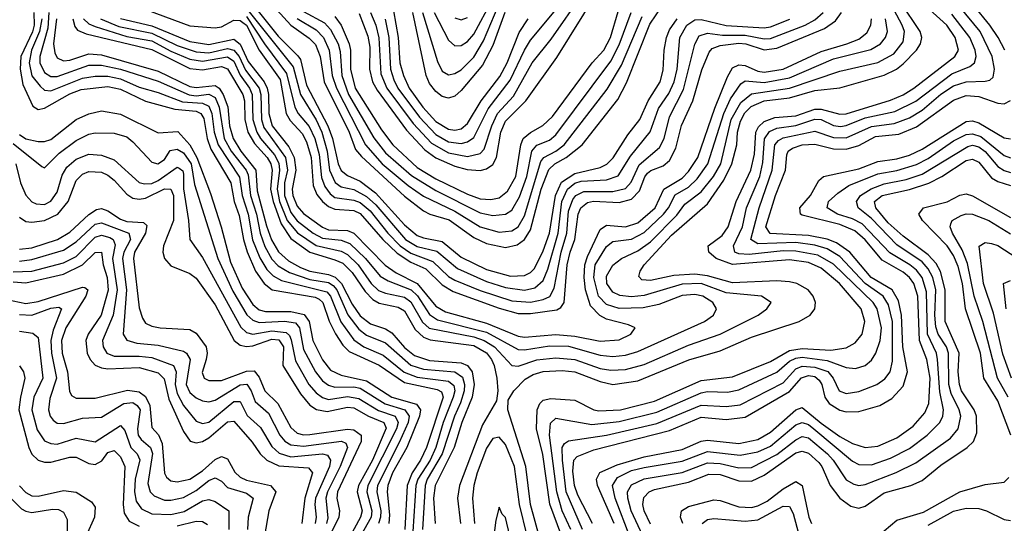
# Model space of a CAD drawing. Header units: inches. Extents: x 501365 to 657855, y 482276 to 547543.
# Tile 284 of 656: x 590651 to 593771, y 502570 to 504167. Entities that reach past the tile are written whole.
import ezdxf

# ---------------------------------------------------------------- set-up
doc = ezdxf.new("R2010")
doc.units = ezdxf.units.IN
doc.header["$MEASUREMENT"] = 0
doc.layers.add('A5590', color=7, linetype='Continuous')

msp = doc.modelspace()

# ---------------------------------------------------------------- linework, layer by layer
at = {"layer": 'A5590', "color": 5}
for points, elevation in [([(591410, 504260.5), (591510, 504149.6), (591568.5, 504108.5), (591588.1, 504088.1), (591602.7, 504050), (591615.5, 503970), (591694.7, 503810), (591715.4, 503755.4), (591733.6, 503733.6), (591870, 503607.1), (591930, 503560.9), (591950.4, 503550.4), (592012, 503532), (592090, 503476.4), (592130, 503457.1), (592190, 503444.2), (592227, 503453), (592250, 503469.8), (592270, 503500.7), (592303.1, 503630), (592327.9, 503692.1), (592347, 503710), (592382.3, 503730), (592433.3, 503770), (592546.4, 503913.6), (592573.3, 503966.7), (592647.1, 504152.9), (592687.6, 504212.4)], 2920), ([(591726.5, 504186.5), (591754.6, 504114.6), (591760, 504080), (591759.6, 504010), (591769.2, 503970), (591783.9, 503943.9), (591876.8, 503816.8), (591934.8, 503754.8), (591970, 503729), (592030, 503702.8), (592068.4, 503691.6), (592110, 503688.9), (592130, 503693.8), (592150, 503707.4), (592162.1, 503730), (592175.6, 503810), (592190, 503845.6), (592254.9, 503910), (592353.4, 504046.6), (592478.8, 504250)], 3020), ([(591762.3, 504190), (591779.7, 504150), (591789.3, 504109.3), (591795.3, 503995.3), (591814.1, 503950), (591897.8, 503837.8), (591955.6, 503775.6), (592010, 503744.6), (592070, 503733.3), (592110, 503742.6), (592123.2, 503756.8), (592146.6, 503830), (592165.3, 503870), (592215.3, 503924.7), (592274.7, 504030), (592335.1, 504104.9), (592435.5, 504250)], 3040), ([(591808.7, 504168.7), (591820.4, 504110), (591826.1, 504010), (591836, 503976), (591849.5, 503950), (591918, 503858), (591970, 503802.6), (592010, 503780), (592050, 503774.8), (592070, 503779.2), (592090, 503793.3), (592135.8, 503884.2), (592204.7, 503975.3), (592250, 504070.5), (592270, 504102.5), (592391.5, 504250)], 3060), ([(590853.3, 504170), (590870, 504154.3), (590890, 504145.1), (590990, 504113.7), (591070, 504099.4), (591130, 504066.7), (591190, 504041.4), (591230, 504034.9), (591310, 504049.3), (591330, 504035), (591350, 503990.7), (591379.6, 503950), (591387.7, 503930), (591390.2, 503850), (591402.6, 503810), (591414.5, 503790), (591458.8, 503738.8), (591472.4, 503712.4), (591474.7, 503690), (591466.7, 503630), (591474, 503590), (591498.8, 503530), (591531.2, 503491.2), (591590, 503451.5), (591670, 503432.5), (591690, 503422), (591723.4, 503390), (591765.1, 503330), (591788.3, 503308.3), (591810, 503299.5), (591870, 503286.8), (591890, 503272.6), (591927.6, 503207.6), (591948.8, 503188.8), (592090, 503161.4), (592123.1, 503150), (592155.8, 503130), (592210, 503070.4), (592230, 503068.6), (592290, 503088), (592350, 503095.2), (592410, 503089.8), (592490, 503061.3), (592524.5, 503055.5), (592570, 503057.8), (592630, 503073.3), (592770, 503135.2), (592870.3, 503169.7), (592990.6, 503230), (593018.2, 503250), (593032, 503270), (593001.6, 503290), (592890, 503300.5), (592810, 503330), (592750, 503327.9), (592630, 503292.7), (592590, 503287.7), (592552.7, 503292.7), (592530, 503302.5), (592511.4, 503330), (592510, 503353.4), (592530, 503389.1), (592557.7, 503410), (592610, 503433.7), (592650, 503462.5), (592733.3, 503546.7), (592758.1, 503581.9), (592810, 503620.8), (592849.8, 503670.2), (592872.2, 503710), (592905.6, 503850), (592936, 503904), (592970, 503931.4), (593090, 503949.9), (593250, 504003.7), (593370, 504031), (593420.8, 504059.2), (593450, 504096.8), (593454, 504130), (593447.2, 504150), (593406.2, 504226.2)], 2740), ([(591027.8, 504207.8), (591190, 504147), (591270, 504141.5), (591290, 504144.4), (591330, 504165.5), (591350, 504164.3), (591358.4, 504158.4), (591370, 504149.1), (591410, 504070.5), (591476.8, 503976.8), (591495.8, 503870), (591507.6, 503847.7), (591545.7, 503805.7), (591559.5, 503779.5), (591574.7, 503730), (591581, 503641), (591592.7, 503612.7), (591610, 503590), (591630, 503574.2), (591650, 503565.7), (591710, 503561.6), (591730, 503552.4), (591801.8, 503470), (591847.1, 503427.1), (591890, 503398.6), (591937.4, 503377.4), (591990, 503325.9), (592024.9, 503304.9), (592170, 503252.4), (592230, 503235.8), (592270, 503234.9), (592352.9, 503247.1), (592366.1, 503253.9), (592376.5, 503270), (592386.2, 503390), (592394.7, 503430), (592409.7, 503470), (592420.3, 503550), (592428.5, 503570), (592450, 503587), (592468.6, 503591.4), (592550, 503587.3), (592590, 503598.2), (592615.3, 503624.7), (592631.5, 503668.5), (592640.2, 503679.8), (592651, 503689), (592690, 503703.4), (592710, 503720.2), (592730, 503759.5), (592748.4, 503831.6), (592783.6, 503910), (592812.4, 504007.6), (592835.9, 504064.1), (592844.6, 504075.4), (592870, 504084.7), (592930, 504092.1), (592951.3, 504090), (593010, 504071.8), (593050, 504076.9), (593200.6, 504139.4), (593236.2, 504163.8), (593255.1, 504190)], 2820), ([(591390, 504215.6), (591470, 504114.6), (591532.8, 504052.8), (591540.3, 504040.3), (591559.5, 503959.5), (591627, 503830), (591642.5, 503790), (591660.2, 503710), (591670, 503688.5), (591690, 503672.4), (591730, 503654.8), (591777.9, 503617.9), (591870, 503516.3), (591910, 503483.2), (591930, 503475.1), (591990, 503463.4), (592050, 503413.7), (592130, 503375), (592205.9, 503354.1), (592250, 503355.6), (592270, 503365.2), (592282, 503378), (592310, 503434.1), (592330.1, 503490), (592348.2, 503610), (592368.1, 503651.9), (592410, 503679.7), (592490, 503697.9), (592511.6, 503708.4), (592531.1, 503728.9), (592577.7, 503802.3), (592616, 503850), (592642.8, 503910), (592680.3, 503970), (592690, 504006.7), (592692.7, 504070), (592700.7, 504110), (592710, 504134.4), (592734, 504170)], 2880), ([(591927.6, 504190), (591974.5, 504034.5), (591990, 504003.6), (592010, 503992.1), (592030, 503996.1), (592050, 504008), (592090, 504048.1), (592120.4, 504099.6), (592167.1, 504210)], 3140), ([(591964.3, 504190), (592010, 504101.5), (592030, 504084.5), (592050, 504085), (592070, 504097.8), (592090, 504121.4), (592147.9, 504230)], 3160), ([(592302.7, 502510), (592269.5, 502630), (592254.3, 502750), (592197.7, 502930), (592199.2, 502960.8), (592216.7, 502990), (592252.6, 503027.4), (592277.6, 503042.4), (592310, 503051.1), (592370, 503054.7), (592410, 503050), (592490, 503019.3), (592530, 503010.3), (592610, 503021.4), (592771.6, 503088.4), (592870, 503116.8), (592970, 503160.3), (593120.3, 503210), (593155.5, 503230), (593170.3, 503249.7), (593173, 503270), (593165.5, 503290), (593149.4, 503310), (593113.2, 503330), (593090, 503335.8), (593050, 503339), (592910, 503332.1), (592830, 503355.1), (592790, 503360.6), (592724.1, 503355.9), (592650, 503339.7), (592622.4, 503342.4), (592612.8, 503352.8), (592616.6, 503370), (592630, 503390), (592716.2, 503483.8), (592830, 503583), (592882.2, 503657.8), (592907.9, 503710), (592923.4, 503770), (592925.3, 503810), (592934.7, 503845.3), (592948.9, 503871.1), (592968.5, 503891.5), (593010, 503909.2), (593090, 503918.9), (593170, 503941.9), (593250, 503951.1), (593390, 503990.7), (593429.1, 504010), (593450, 504026.7), (593492.1, 504070), (593505.2, 504090), (593509.1, 504110), (593504.4, 504130), (593442, 504222)], 2720), ([(592368.7, 502528.7), (592330.7, 502630.7), (592308.3, 502788.3), (592288.5, 502870), (592290.5, 502930), (592299.6, 502950), (592310, 502960.2), (592334, 502966), (592410, 502960.8), (592470, 502930.1), (592486.4, 502926.4), (592554.6, 502930), (592662.1, 502957.9), (592810, 503022.6), (592910, 503034.8), (593030, 503083.7), (593090, 503118.5), (593130, 503124.3), (593220.7, 503119.4), (593270, 503126.5), (593297.7, 503142.3), (593319.9, 503170), (593328.6, 503210), (593316.9, 503250), (593248.6, 503330), (593190, 503379.6), (593150, 503396.6), (593090, 503405.7), (592910, 503391.1), (592857.6, 503410), (592834.2, 503430), (592832.8, 503450), (592877.3, 503482.7), (592895.6, 503510), (592921.4, 503590), (592967.8, 503690), (592979.4, 503740.6), (592983.3, 503810), (592992.4, 503827.6), (593010, 503844.3), (593043.6, 503856.4), (593110, 503862.4), (593170, 503883.4), (593190, 503883.3), (593250, 503867.1), (593270, 503868.9), (593410, 503911.3), (593450, 503928.3), (593483.6, 503950), (593614.2, 504050), (593626.1, 504070), (593614.8, 504110), (593588.6, 504150), (593500.7, 504230)], 2680), ([(592434.3, 502550), (592382.7, 502670), (592370.5, 502770), (592369.8, 502810.2), (592377.1, 502822.9), (592390, 502831.9), (592510, 502849.7), (592670, 502887.1), (592810, 502944.7), (592890, 502941), (592933.9, 502946), (593070, 503015.6), (593110, 503059.5), (593130, 503068.3), (593170, 503065), (593211.7, 503051.7), (593228.3, 503030), (593247, 502990), (593270, 502981.2), (593310, 502988), (593366.8, 503010), (593392.2, 503027.8), (593409.1, 503050), (593416, 503084), (593416.9, 503210), (593403.3, 503263.3), (593386.4, 503290), (593329.4, 503330), (593250, 503416.4), (593210, 503440.8), (593170, 503452.3), (593110, 503460.4), (592990, 503456.1), (592967.8, 503470), (592994.1, 503570), (593035.6, 503690), (593043.6, 503770), (593055.7, 503784.3), (593070, 503792.2), (593170, 503813.7), (593230, 503793.6), (593270, 503792), (593350, 503828.5), (593422.1, 503837.9), (593470, 503856), (593510, 503879.6), (593570, 503930.5), (593610, 503957), (593650, 503969.6), (593710, 503971.9), (593724.6, 503975.4), (593735.1, 503984.8), (593739.9, 504010), (593732.5, 504050), (593694, 504130), (593628.6, 504208.6)], 2640), ([(593772.7, 504070), (593751.4, 504110), (593724.8, 504150), (593672.9, 504212.9)], 2620), ([(590695.6, 504190), (590696.8, 504150), (590691.4, 504128.6), (590655, 504050), (590652.1, 504010), (590661.4, 503961.4), (590692.7, 503892.7), (590710, 503882.7), (590730, 503886.3), (590810, 503931.4), (590845.9, 503945.9), (590930, 503954.8), (590970, 503947.1), (591050, 503908.5), (591143.1, 503883.1), (591210, 503876.7), (591225.4, 503870), (591234.1, 503854.1), (591245.3, 503790), (591256.9, 503756.9), (591319.8, 503650), (591330.4, 503590.4), (591346.6, 503546.6), (591359.7, 503470), (591371.3, 503431.3), (591398.2, 503370), (591425.4, 503330), (591450.9, 503310), (591587, 503287), (591600.3, 503280.3), (591611.6, 503270), (591631.4, 503211.4), (591651.3, 503171.3), (591674.6, 503134.6), (591694.9, 503114.9), (591790, 503071.8), (591870, 503016.7), (591974, 502994), (591987.3, 502987.3), (591990, 502980.5), (591992.5, 502970), (591940.1, 502810), (591920.8, 502770), (591894.2, 502730), (591878.5, 502690), (591871.7, 502550)], 2620), ([(590743.5, 504190), (590739.8, 504140.2), (590714.8, 504050), (590715.3, 504030), (590730, 503999.6), (590750, 503987.3), (590770, 503987.2), (590870, 504022.9), (590910, 504023.1), (590970, 504010.3), (591090, 503972.3), (591188.5, 503928.5), (591210, 503925.7), (591250, 503930.6), (591270, 503920.5), (591283, 503890), (591299.2, 503790), (591321, 503750), (591368.5, 503690), (591375, 503675), (591382.8, 503610), (591400.9, 503550), (591412.5, 503490), (591427.3, 503447.3), (591450, 503407.3), (591470, 503386.9), (591505.5, 503365.5), (591570, 503343.1), (591630, 503333.4), (591644.2, 503324.2), (591656.3, 503310), (591690.7, 503230.7), (591725.2, 503185.2), (591750, 503166.5), (591810, 503142.3), (591890, 503071.3), (591930, 503058.9), (592030, 503049.9), (592053.9, 503033.9), (592060, 503010), (592059.1, 502990), (592047.7, 502952.3), (592028.7, 502910), (591990, 502790), (591942.5, 502710), (591935.4, 502690), (591927, 502550)], 2660), ([(591370, 504202.3), (591517.4, 504017.4), (591540.3, 503930), (591590, 503849.5), (591607.9, 503810), (591624.9, 503750), (591632.8, 503690), (591650.9, 503650.9), (591670, 503637.4), (591710, 503628.4), (591750, 503606.4), (591779.7, 503579.7), (591873.9, 503470), (591910, 503448.2), (591972.9, 503432.9), (592038.4, 503378.4), (592130, 503336.6), (592190, 503318.1), (592250, 503309.2), (592283.2, 503316.8), (592310, 503339.9), (592324, 503376), (592357.3, 503490), (592369.2, 503590), (592386.5, 503630), (592410, 503648.4), (592430, 503654.6), (592510, 503659.5), (592547.7, 503672.3), (592586.2, 503733.8), (592648.2, 503811.8), (592674.8, 503885.2), (592707.4, 503932.6), (592724.6, 503970), (592734.4, 504010), (592743.1, 504110), (592765, 504150), (592790, 504166.2), (592810, 504167.8), (592890, 504148.9), (593010, 504141.3), (593030, 504144.2), (593091.1, 504168.9)], 2860), ([(591370, 504177), (591427.1, 504090), (591496.5, 503996.5), (591522.3, 503890), (591533, 503870), (591568.2, 503828.2), (591585.8, 503790), (591599.5, 503739.5), (591607, 503667), (591617.9, 503637.9), (591634.7, 503614.7), (591650, 503603.5), (591710, 503594.9), (591730, 503587), (591761, 503561), (591818, 503490), (591856.8, 503450), (591890, 503426.6), (591960.1, 503400.1), (592010, 503352.5), (592030, 503341.4), (592110, 503307.9), (592210, 503275.7), (592269, 503271), (592310, 503279.7), (592330.3, 503289.7), (592344, 503316), (592367.1, 503430), (592384.9, 503490), (592390, 503559.4), (592403.3, 503596.7), (592413.2, 503610), (592438.3, 503621.7), (592530, 503622.2), (592570, 503632.1), (592588.6, 503651.4), (592613.6, 503706.4), (592678.7, 503761.3), (592693, 503790), (592710, 503859.2), (592754.6, 503945.4), (592790.4, 504089.6), (592804, 504116), (592830, 504124.1), (592878, 504118), (592950, 504118.2), (593010, 504106.2), (593030, 504107.2), (593139.9, 504150), (593170, 504166), (593197.1, 504190)], 2840), ([(591530, 504171.2), (591590, 504134.6), (591613.5, 504110), (591631.6, 504070), (591640.7, 503990), (591654.7, 503950), (591746.8, 503770), (591799.8, 503710), (591881.4, 503641.4), (591930, 503607.4), (592030, 503559.8), (592110, 503510.5), (592170, 503493.1), (592210, 503497.3), (592230, 503510.1), (592250, 503545.1), (592302.7, 503717.3), (592311.3, 503730), (592350.3, 503750), (592376.3, 503770), (592512.9, 503947.1), (592557.6, 504022.4), (592623.2, 504176.8)], 2940), ([(591550, 504192.4), (591616.6, 504156.6), (591636, 504136), (591660, 504090), (591666.5, 504066.5), (591671.8, 503990), (591693.1, 503930), (591772.8, 503792.8), (591810, 503745.2), (591892.9, 503672.9), (591970, 503625.3), (592110, 503554.9), (592150, 503545.6), (592190, 503549.8), (592210, 503562.9), (592234.8, 503605.2), (592258, 503670), (592273.3, 503750), (592290, 503769.5), (592330, 503785.3), (592350, 503801.6), (592524.2, 504035.8), (592550, 504086.7), (592588.7, 504190)], 2960), ([(591650, 504177), (591670, 504150), (591695.2, 504090), (591699.3, 504070), (591699.1, 504010), (591714.2, 503950), (591797.6, 503817.6), (591833, 503770), (591910, 503698.1), (591970, 503662), (592070, 503613.5), (592110, 503599), (592143.4, 503596.6), (592170, 503602.2), (592196.8, 503623.2), (592222.7, 503670), (592239.1, 503770), (592246.7, 503790), (592270, 503809), (592308.9, 503831.1), (592339.7, 503860.3), (592464.7, 504030), (592501.6, 504070), (592523.5, 504110), (592546.8, 504193.2)], 2980), ([(591835.3, 504195.3), (591850.3, 504110), (591855.5, 504030), (591866.6, 503990), (591884.7, 503950), (591927.9, 503890), (591970, 503844.2), (592010, 503819.3), (592030, 503816.6), (592050, 503821.3), (592070, 503837.7), (592113.7, 503910), (592172.8, 503987.2), (592195.5, 504030), (592234, 504126), (592261.6, 504170)], 3080), ([(592187.9, 504190), (592150, 504085.5), (592117.4, 504022.6), (592050, 503942.4), (592030, 503924.6), (592010, 503917.6), (591990, 503923.3), (591970, 503939.3), (591950, 503965), (591938.8, 503990), (591896.6, 504190)], 3120), ([(592397.6, 502550), (592369.6, 502609.6), (592352.8, 502670), (592330, 502850), (592332.6, 502887.4), (592350, 502903.7), (592463.6, 502883.6), (592550, 502893), (592670, 502922.6), (592810, 502984.3), (592830, 502988), (592894, 502986), (592930, 502992.9), (593050, 503049.1), (593090, 503084.6), (593110, 503094.1), (593130, 503096.4), (593210, 503085.9), (593270, 503064.1), (593299, 503061), (593330, 503071), (593350, 503087.9), (593364.2, 503110), (593377.4, 503150), (593381.6, 503190), (593368.1, 503250), (593355.6, 503270), (593230, 503391.8), (593180, 503419.9), (593110, 503433.1), (593070, 503434.3), (592962.4, 503422.4), (592930, 503424.6), (592917.4, 503430), (592912.2, 503450), (592941.5, 503510), (592953.8, 503570), (592995.9, 503670), (593005.8, 503714.2), (593010.8, 503789.2), (593027.2, 503812.8), (593050, 503823.4), (593110, 503831.6), (593170, 503852), (593190, 503850.4), (593230, 503831.8), (593251.8, 503828.2), (593270, 503831.2), (593330, 503855.4), (593423.8, 503876.2), (593490, 503908.3), (593604.5, 503995.5), (593661.3, 504018.7), (593676.6, 504030), (593681.5, 504050), (593678.5, 504070), (593661.6, 504110), (593604.2, 504184.2)], 2660), ([(590721.4, 504170), (590714.3, 504130), (590688, 504070), (590680.6, 504030), (590689.3, 503989.3), (590715.7, 503955.7), (590730, 503944), (590750, 503941), (590850, 503981.5), (590890, 503988.1), (590930, 503987.5), (590970, 503979.2), (591030, 503953.3), (591090, 503936.5), (591166.9, 503906.9), (591230, 503901.9), (591250, 503893), (591259.9, 503870), (591267.6, 503810), (591279.7, 503770), (591347.2, 503667.3), (591356.2, 503610), (591375.3, 503550), (591389.2, 503469.2), (591411.9, 503411.9), (591434.5, 503374.5), (591454.3, 503354.3), (591480.3, 503340.3), (591624.2, 503304.2), (591635.7, 503290), (591668.5, 503208.5), (591710, 503151.6), (591741.5, 503130), (591803.1, 503103.1), (591869.2, 503049.2), (591910, 503033.8), (592010, 503021), (592027, 503007), (592029.7, 502990), (592024.7, 502970), (591992.5, 502890), (591969.6, 502810), (591951.2, 502770), (591913, 502710), (591906.6, 502690), (591896.3, 502543.7)], 2640), ([(590767.6, 504170), (590758.1, 504090), (590762.1, 504062.1), (590770, 504046.2), (590790, 504036.1), (590810, 504038.5), (590870, 504058.7), (590910, 504056), (591090, 504004), (591190, 503955.4), (591210, 503951.8), (591270, 503958.2), (591283, 503950), (591295.9, 503930), (591311, 503891), (591315.5, 503830), (591327.3, 503790), (591351.6, 503750), (591399.5, 503690), (591403.9, 503623.9), (591433, 503513), (591448.5, 503468.5), (591470.8, 503430.8), (591502.6, 503402.7), (591541.3, 503381.3), (591570, 503369.9), (591630, 503358.7), (591650.6, 503350.6), (591670.5, 503330.6), (591704.5, 503264.5), (591730, 503227.6), (591762.4, 503202.4), (591810, 503186.3), (591830, 503174.2), (591870, 503127.6), (591901.7, 503101.7), (591950, 503086.3), (592050, 503079.3), (592070, 503070), (592084.7, 503050), (592091, 503010), (592085, 502970), (592051.7, 502890), (592027.2, 502810), (591967.2, 502690), (591961.8, 502650), (591967.5, 502570)], 2680), ([(590819.6, 504170), (590825.6, 504145.6), (590833.7, 504133.7), (590861.9, 504121.9), (591070, 504072), (591190, 504012.6), (591230, 504007.8), (591290, 504018), (591310, 504011.5), (591357.9, 503930), (591363.4, 503910), (591364.3, 503850), (591374.1, 503810), (591394.5, 503774.5), (591435.1, 503730), (591447.3, 503710), (591451, 503690), (591445.8, 503630), (591454.4, 503590), (591479.3, 503519.3), (591510, 503472.8), (591570, 503429.4), (591650, 503406), (591674.5, 503394.5), (591705, 503365), (591745.6, 503305.6), (591770, 503279.7), (591790, 503268.2), (591850, 503255.8), (591870, 503244.1), (591904.6, 503184.6), (591930, 503160.1), (591951.8, 503151.8), (592090, 503133.7), (592130, 503110.6), (592146.2, 503090), (592154.9, 503070), (592162.5, 503030), (592165.5, 502990), (592161.8, 502958.2), (592117.7, 502882.3), (592044.2, 502690), (592037.8, 502650), (592047.4, 502570)], 2720), ([(590907.3, 504170), (590965.7, 504145.7), (591070, 504124.4), (591150, 504085), (591210, 504064.5), (591250, 504062.3), (591310, 504075.1), (591330, 504070), (591346.3, 504050), (591366.9, 504006.9), (591409.3, 503950), (591415.1, 503930), (591416.7, 503850), (591424.8, 503824.8), (591493.2, 503730), (591500, 503690), (591490.5, 503650), (591489.6, 503610), (591510, 503555.2), (591530, 503529.5), (591581, 503490), (591610, 503474.7), (591670, 503467.4), (591697.3, 503457.3), (591746.7, 503410), (591793.4, 503353.4), (591818.6, 503338.6), (591891.7, 503310), (591911.1, 503291.1), (591950, 503232.3), (591975, 503215), (592130, 503176.2), (592230, 503121.6), (592250, 503120.5), (592330, 503132.6), (592390, 503131.4), (592490, 503103.4), (592530, 503098.6), (592570, 503103.5), (592610, 503114.9), (592821, 503210), (592849.2, 503230), (592858.7, 503250), (592847.7, 503270), (592815.9, 503290), (592790, 503295.4), (592750, 503292.3), (592676.2, 503263.9), (592626.7, 503253.3), (592550, 503251.1), (592510, 503263.4), (592484.9, 503290), (592469.8, 503350), (592474.8, 503390), (592510, 503447.9), (592530, 503463.5), (592590, 503471.1), (592630, 503492.5), (592691.1, 503550), (592706.7, 503570), (592728.2, 503611.8), (592770, 503636.1), (592797.4, 503662.6), (592831.6, 503710), (592881.8, 503870), (592903.7, 503916.3), (592936.3, 503963.7), (592950, 503973), (593010, 503967.6), (593090, 503982.5), (593230, 504042.9), (593347.4, 504072.6), (593378.4, 504090), (593394.8, 504110), (593400.5, 504130), (593394.7, 504170)], 2760), ([(590970, 504170.2), (591070, 504147.3), (591190, 504097.6), (591250, 504088.1), (591330, 504104.7), (591349.4, 504089.4), (591374.8, 504034.8), (591426.1, 503970), (591435.6, 503950), (591439.8, 503930), (591440.5, 503870), (591451.1, 503830), (591503.3, 503763.3), (591520.8, 503730), (591526.3, 503690), (591514, 503630), (591516.1, 503610), (591530, 503575.7), (591550, 503552.5), (591610, 503508.6), (591630, 503501.1), (591690, 503498.9), (591710, 503489.8), (591808.6, 503388.6), (591844.4, 503364.4), (591910, 503330.2), (591970, 503259), (592000.6, 503240.6), (592130, 503205.1), (592230, 503163), (592250, 503160.4), (592350, 503168.6), (592410, 503163.6), (592490, 503147.4), (592550, 503151.5), (592587.2, 503170), (592601.4, 503190), (592579.7, 503199.7), (592510, 503217.4), (592488.9, 503228.9), (592460.1, 503260.1), (592443.5, 503310), (592439.5, 503350), (592442.1, 503390), (592450, 503416.1), (592490, 503501.4), (592510, 503515.6), (592570, 503510), (592610, 503522.5), (592664.6, 503570), (592692.2, 503630), (592750, 503664.6), (592770, 503685.3), (592799.3, 503730), (592853.7, 503886.3), (592893.8, 503986.2), (592910, 504013.9), (592930, 504023.5), (592950, 504021.8), (592990, 504004.1), (593010, 504000.6), (593070, 504010.4), (593190, 504066.5), (593271.8, 504090), (593310, 504105.6), (593334.9, 504125.1), (593348.3, 504150), (593350.2, 504170)], 2780), ([(592030, 504173.3), (592050, 504166.5), (592070, 504173.9)], 3180), ([(592465.7, 502570), (592419.2, 502659.2), (592408.7, 502690), (592404, 502736), (592407, 502770), (592417.5, 502782.5), (592470, 502803.6), (592710, 502864.9), (592810, 502906.2), (592890, 502899), (592950, 502907.1), (593090, 502987.8), (593128.1, 503031.9), (593150, 503039.3), (593170, 503035.3), (593184.4, 503024.4), (593192.7, 503010), (593202.2, 502970), (593215.3, 502950), (593250, 502929.4), (593270, 502923.1), (593310, 502925.1), (593376.7, 502943.3), (593414, 502966), (593450, 503004.6), (593463.8, 503050), (593449.4, 503129.4), (593445.5, 503230), (593435.8, 503275.8), (593415.3, 503310), (593349, 503349), (593281.2, 503430), (593239.1, 503459.1), (593210, 503470.8), (593150, 503482.9), (593028.8, 503488.8), (593015.4, 503510), (593045.7, 503610), (593077, 503690), (593081.8, 503738.2), (593086, 503750), (593100.1, 503759.9), (593130, 503769.8), (593170, 503772.1), (593230, 503757.2), (593270, 503756.4), (593310, 503767.9), (593362.9, 503797.1), (593436.1, 503803.9), (593492.4, 503827.6), (593610, 503911.9), (593650, 503926.8), (593690, 503923.6), (593750, 503901.9), (593770, 503900.5), (593790, 503910.7)], 2620), ([(590650, 503802.6), (590670, 503789.2), (590710, 503780.5), (590730, 503780.5), (590750, 503786.9), (590830, 503850.9), (590870, 503868.6), (590910, 503877.8), (590970, 503867.4), (591090, 503808), (591151.9, 503811.9), (591190, 503770.1), (591212.6, 503730), (591256.1, 503616.1), (591289.9, 503509.9), (591318.5, 503398.5), (591356.2, 503316.2), (591390, 503264.3), (591410, 503247.5), (591430, 503241.2), (591510, 503241.5), (591552.7, 503232.7), (591567.8, 503210), (591579.6, 503150), (591610, 503088.5), (591635.9, 503055.9), (591670, 503039.8), (591750, 503022.3), (591830, 502970.2), (591907.8, 502947.8), (591921, 502930), (591917.8, 502910), (591878, 502810), (591832, 502730), (591817.4, 502690), (591815.1, 502670), (591823.2, 502596.8), (591820.3, 502570)], 2580), ([(592535, 502570), (592481.7, 502690), (592478.6, 502710), (592489.1, 502730.9), (592544.2, 502755.8), (592630, 502781.1), (592750, 502804.1), (592810, 502830.2), (592830, 502833.7), (592930, 502823.4), (592990, 502836), (593030, 502859.2), (593110, 502930.3), (593130, 502937), (593190, 502887.5), (593250, 502845.8), (593290, 502822.9), (593330, 502810.4), (593370, 502814.8), (593430, 502841.5), (593481.5, 502878.5), (593519.2, 502920.8), (593531.8, 502950), (593535.6, 503030), (593525, 503090), (593501.7, 503150), (593496.3, 503290), (593484.5, 503330), (593470.2, 503350), (593450, 503366.6), (593384.1, 503404.1), (593329.4, 503469.4), (593297, 503497), (593250, 503517.2), (593130, 503547.5), (593125.1, 503550), (593122.4, 503570), (593156.8, 503610), (593183.4, 503656.6), (593197.7, 503670), (593310, 503694.3), (593370, 503717.7), (593430, 503725.8), (593470, 503737.9), (593510, 503756.8), (593650, 503843.7), (593670, 503845.8), (593690, 503839.4), (593770, 503792.5), (593790, 503788.8)], 2580), ([(590630, 503774.1), (590721.3, 503701.3), (590730, 503697.7), (590776.3, 503743.7), (590830, 503783.7), (590870, 503804.2), (590890, 503808.6), (590950, 503807.4), (590990, 503795), (591010, 503779.5), (591070, 503715.1), (591088.4, 503710), (591110, 503723.7), (591128.2, 503751.8), (591150, 503756), (591170, 503745), (591194.3, 503710), (591204.4, 503644.4), (591279.3, 503410), (591325.9, 503305.9), (591371.2, 503231.2), (591390, 503213.9), (591410, 503207.3), (591490, 503211.3), (591525.4, 503205.4), (591537.8, 503190), (591550, 503120.8), (591587.8, 503050), (591610, 503022.3), (591630, 503008.4), (591650, 503002.3), (591710, 503003.2), (591730, 502998.3), (591808.9, 502948.9), (591871.6, 502930), (591885.1, 502910), (591881.9, 502890), (591853.5, 502826.5), (591784.8, 502690), (591782.9, 502670), (591795.3, 502610), (591794.7, 502590), (591787.5, 502570)], 2560), ([(592585.5, 502525.5), (592537.3, 502650), (592528.9, 502690), (592544.8, 502715.2), (592590, 502737.1), (592630, 502747.6), (592750, 502766.8), (592830, 502798.1), (592934.3, 502785.7), (592990, 502796.5), (593030, 502814.5), (593110, 502882.2), (593130, 502889.3), (593150, 502883.1), (593167.7, 502870), (593290, 502767.5), (593310, 502756.8), (593350, 502755.7), (593410, 502776.2), (593470, 502807.8), (593526.4, 502850), (593566.4, 502890), (593575.7, 502910), (593578.3, 502930), (593566.9, 502986.9), (593559.3, 503090), (593555.6, 503110), (593527.1, 503170), (593524.2, 503304.2), (593510.5, 503350), (593492.8, 503372.8), (593471.8, 503390), (593407.7, 503427.7), (593319.9, 503519.9), (593290, 503536), (593241.9, 503550), (593209.5, 503570), (593214, 503590), (593243, 503617), (593278.5, 503641.5), (593370, 503678.7), (593430.7, 503689.3), (593492.1, 503707.9), (593530, 503727.3), (593610, 503783), (593650, 503802.7), (593670, 503805.1), (593696.7, 503796.7), (593770, 503736.5), (593790, 503728.5)], 2560), ([(592625.9, 502530), (592588.3, 502610), (592577.5, 502650), (592577, 502670), (592590, 502692.5), (592630, 502711.2), (592750, 502730.8), (592830, 502762.1), (592870, 502760.3), (592930, 502745.6), (592970, 502746.8), (593050, 502787.8), (593110, 502834.9), (593130, 502845.6), (593150, 502840.8), (593210.1, 502790), (593228.8, 502770), (593270, 502708.5), (593293.8, 502693.8), (593310, 502690.1), (593330, 502692.8), (593428.3, 502731.7), (593490, 502761.9), (593600.2, 502839.8), (593624.9, 502870), (593632.6, 502910), (593628, 502930), (593602.1, 502982.1), (593595, 503010), (593593.9, 503110), (593587.2, 503130), (593561.3, 503170), (593553.3, 503193.3), (593550.1, 503230), (593553.8, 503310), (593544.6, 503350), (593530, 503376.6), (593510, 503398.8), (593430, 503452.8), (593350, 503536.5), (593307.2, 503570), (593302.1, 503590), (593315.6, 503610), (593349.2, 503630.8), (593390, 503646.6), (593459.5, 503660.5), (593510, 503677), (593654.8, 503765.2), (593670, 503768.9), (593690, 503763.8), (593710, 503749), (593750, 503701.6), (593770, 503688.8), (593790, 503682.9)], 2540), ([(590639.3, 503710), (590653.7, 503650), (590670, 503610.6), (590689.4, 503589.4), (590703.1, 503583.1), (590730, 503581.1), (590750, 503591.3), (590770, 503620.5), (590786.1, 503673.9), (590800.4, 503699.6), (590830, 503724.7), (590870, 503741), (590910, 503737.6), (590950, 503722.7), (591030, 503650.5), (591046.1, 503646.1), (591070, 503647.9), (591090, 503656.9), (591150, 503699.2), (591156.2, 503696.2), (591167.6, 503687.6), (591170, 503677), (591170.2, 503630.2), (591186.3, 503530), (591190.1, 503470), (591230, 503412.8), (591352.2, 503192.2), (591370, 503175.5), (591390, 503170), (591450, 503180.8), (591495.7, 503175.6), (591506, 503166), (591511.4, 503151.4), (591524.9, 503084.9), (591567.7, 503010), (591590, 502984.1), (591610, 502969.4), (591630, 502963.2), (591690, 502971.8), (591725.9, 502965.9), (591787.5, 502927.5), (591840.5, 502910), (591850.7, 502890), (591844.7, 502870), (591753.9, 502690), (591751.4, 502670), (591767, 502610), (591764.2, 502590), (591709.1, 502490)], 2540), ([(592650, 502567.8), (592629.7, 502610), (592625.7, 502630), (592628.1, 502651.9), (592645.5, 502670), (592662.8, 502677.2), (592770, 502700.3), (592834.1, 502725.9), (592870, 502725.1), (592930, 502705.2), (592970, 502703.4), (593010, 502722.9), (593110, 502794), (593130, 502798.7), (593150, 502792.8), (593183, 502763), (593192.9, 502750), (593218.9, 502690), (593250, 502649.7), (593284.2, 502624.2), (593310, 502618.4), (593330, 502624.7), (593390, 502666.3), (593474.6, 502690), (593510, 502706.2), (593570, 502754.7), (593653, 502810), (593672.8, 502830), (593683.2, 502856.8), (593682.8, 502910), (593675.4, 502930), (593635.3, 502990), (593628.4, 503010), (593624.8, 503050), (593628.1, 503110), (593583.1, 503210), (593583.3, 503310), (593568.7, 503368.7), (593554.4, 503394.4), (593530, 503421.7), (593450, 503480.7), (593402.6, 503522.6), (593363.2, 503570), (593359.8, 503590), (593383.9, 503610), (593470, 503628.3), (593531.1, 503648.9), (593572.4, 503670), (593650, 503720.5), (593670, 503725.1), (593690, 503715.6), (593730, 503666), (593750, 503653.5), (593790, 503641.6)], 2520), ([(590650, 503541), (590670, 503526.7), (590690, 503524.6), (590730, 503530.7), (590771.7, 503550), (590804.4, 503590), (590830, 503656.6), (590850, 503677.2), (590870, 503685.2), (590910, 503683.1), (590930, 503674), (590950, 503658.2), (590990, 503613.6), (591010, 503601.2), (591030, 503597.7), (591050, 503601), (591110, 503630.2), (591129.8, 503629.8), (591138.6, 503610), (591138.6, 503530), (591106.2, 503450), (591104.9, 503430), (591109.7, 503410), (591130, 503386.1), (591190, 503362.2), (591210, 503347), (591270, 503263.1), (591330.2, 503150.2), (591350, 503134.8), (591370, 503130.7), (591390, 503133.3), (591450, 503154.2), (591472.1, 503152.1), (591487.3, 503130), (591484.4, 503070), (591540.8, 502980.8), (591570, 502944.8), (591591.2, 502931.2), (591625, 502925), (591690, 502938.2), (591710, 502936.5), (591756.5, 502910), (591804.3, 502890), (591811.7, 502871.7), (591768.6, 502770), (591724.5, 502690), (591720.2, 502670), (591736.1, 502610), (591731.4, 502590), (591677.3, 502490)], 2520), ([(593791.2, 502850), (593750, 502958.7), (593705.5, 503030), (593695.2, 503110), (593648.1, 503250), (593638.3, 503330), (593624.7, 503384.7), (593610, 503418.8), (593590, 503450), (593511.4, 503530), (593499.9, 503550), (593514.8, 503570), (593590, 503589.8), (593630, 503610.1), (593650, 503614.5), (593670, 503608.2), (593790, 503539.5)], 2480), ([(590650, 503439), (590690, 503443.3), (590770.4, 503469.6), (590810, 503492.9), (590870, 503549.6), (590894.8, 503565.2), (590910, 503568.2), (590930, 503561.3), (590970, 503534.6), (590990, 503527.5), (591043.7, 503523.7), (591053.9, 503513.9), (591049.4, 503490), (591015.1, 503430), (591011.9, 503410), (591030, 503252.9), (591040.3, 503220.3), (591050, 503205.1), (591070, 503194.7), (591096.3, 503190), (591190, 503184.6), (591210, 503173.5), (591241.4, 503130), (591244.7, 503110), (591241.9, 503090), (591228.7, 503048.6), (591235.5, 503030), (591250, 503022.5), (591290, 503023.4), (591370, 503052.4), (591393.6, 503053.6), (591410, 503033.8), (591428.2, 502990), (591469.3, 502950), (591510, 502874.1), (591530, 502856), (591550, 502850.5), (591570, 502851.8), (591690, 502868.3), (591710, 502866), (591732.9, 502850), (591733.2, 502830), (591657.7, 502670), (591655.4, 502650), (591664.2, 502610), (591662.7, 502590), (591613.9, 502490)], 2480), ([(593782.9, 502970), (593748.7, 503030), (593702.9, 503210), (593675.7, 503290), (593653.8, 503393.8), (593637.4, 503437.4), (593606.7, 503490), (593599.2, 503510), (593600.8, 503519.2), (593605.4, 503530), (593633.7, 503546.3), (593650, 503551.3), (593670, 503550.1), (593721.8, 503530), (593790, 503487.6)], 2460), ([(590650, 503401), (590690, 503407), (590790, 503436.6), (590830, 503462.5), (590890, 503518.9), (590910, 503522.9), (590997.1, 503490), (591001.7, 503470), (590980.9, 503430), (590976.9, 503410), (590989.4, 503310), (590979.1, 503170), (590990.7, 503150.7), (591021.8, 503141.8), (591090, 503134.5), (591170, 503116.2), (591179.3, 503110), (591190.8, 503090), (591178.9, 503010), (591190, 502985.3), (591210, 502967.9), (591230, 502958.4), (591250, 502955.6), (591270, 502960.9), (591350, 503009.6), (591370.8, 503010.8), (591384.8, 502990), (591396.8, 502956.8), (591439.1, 502919.1), (591475.8, 502850), (591491, 502831), (591510, 502818.8), (591550, 502814.3), (591670.4, 502830.4), (591684.1, 502824.1), (591690, 502810), (591666.3, 502750), (591626.4, 502670), (591621.1, 502650), (591627.2, 502587.2), (591622.9, 502570)], 2460), ([(590630, 503367.3), (590690, 503369.9), (590790, 503396.1), (590830, 503415.9), (590890, 503477.2), (590910, 503483.3), (590936.6, 503476.6), (590946.9, 503470), (590953.1, 503453.1), (590944.7, 503410), (590959.4, 503310), (590946.7, 503230), (590913.4, 503150), (590915.1, 503130), (590927.5, 503110), (590950, 503100.4), (591030, 503100.6), (591070, 503095.8), (591138.4, 503070), (591146.9, 503050), (591143.8, 503010), (591150, 502981.7), (591170, 502943.3), (591210, 502893.9), (591230, 502886.3), (591250, 502891.3), (591330, 502956.7), (591350, 502956.6), (591372.3, 502912.3), (591414.4, 502874.4), (591450, 502813.3), (591472.8, 502792.8), (591510, 502780.4), (591610.3, 502790), (591626.5, 502786.5), (591635.8, 502770), (591632.7, 502750), (591588.1, 502650), (591585.9, 502630), (591590.8, 502590), (591587.1, 502570)], 2440), ([(593793.2, 503030), (593766.1, 503106.1), (593736.6, 503236.6), (593704.6, 503330), (593691.2, 503448.8), (593710, 503460.8), (593730, 503457.5), (593750, 503450.8), (593810, 503411.8)], 2440), ([(590630, 503335.7), (590670, 503332.3), (590790, 503359.6), (590850.4, 503389.6), (590890, 503428.8), (590910, 503430.1), (590915.6, 503390), (590928.6, 503350), (590930.9, 503309.1), (590909.4, 503230), (590867.5, 503170), (590860.2, 503150), (590864.4, 503110), (590873.9, 503090), (590890, 503071.6), (590910, 503062.7), (590930, 503060.3), (591030, 503064.6), (591090, 503047.2), (591108.3, 503028.3), (591123.8, 502963.9), (591170, 502861.5), (591190.8, 502830.8), (591210, 502824.8), (591230, 502829.6), (591250, 502841.2), (591310, 502892.1), (591330, 502894.1), (591387.6, 502827.6), (591412.8, 502790), (591434.4, 502770), (591472.3, 502752.3), (591565.8, 502745.8), (591578.8, 502730), (591554.7, 502650), (591545.4, 502570)], 2420), ([(593776.3, 503250), (593768.4, 503330), (593790, 503340.1)], 2420), ([(590610, 503279.4), (590670, 503266.8), (590710, 503273), (590850, 503319), (590857.5, 503317.5), (590866.8, 503310), (590860.5, 503290), (590797.4, 503190), (590783.7, 503150), (590785.1, 503110), (590802, 503050), (590809.2, 502989.2), (590815.7, 502975.7), (590830, 502966.9), (590890, 502967), (590992.6, 502992.6), (591030, 502986.7), (591050, 502972.2), (591063.4, 502943.4), (591070, 502874.4), (591090.8, 502850.8), (591102.7, 502822.7), (591109.6, 502729.6), (591116.4, 502716.4), (591130, 502704.6), (591150, 502701.2), (591190, 502710.6), (591230, 502736.6), (591270, 502772.9), (591290, 502782), (591310, 502774.5), (591332.7, 502732.7), (591350, 502716.4), (591370, 502707.4), (591445.4, 502690), (591462.4, 502670), (591440.4, 502610), (591426.6, 502530)], 2380), ([(590650, 503232.3), (590690, 503229.8), (590750, 503252.7), (590775.2, 503255.2), (590783.3, 503250), (590757, 503183), (590750.2, 503150), (590751.6, 503110), (590767.5, 503030), (590746.1, 502966.1), (590742, 502930), (590747.3, 502910), (590757.3, 502897.3), (590770, 502887.8), (590790, 502886.1), (590850, 502903.6), (590910, 502906.7), (590980.9, 502950), (591010, 502953.5), (591023.6, 502943.6), (591032.5, 502930), (591024.7, 502870), (591026.6, 502850), (591036, 502836), (591065.6, 502810), (591071.8, 502791.8), (591056.6, 502696.6), (591064.8, 502670), (591077.1, 502657.1), (591110, 502643.7), (591130, 502643.4), (591170, 502652), (591210, 502674), (591250, 502706.1), (591270, 502714.3), (591290, 502703.8), (591310, 502683.3), (591370, 502665.6), (591390.8, 502650), (591375.1, 502590), (591373, 502550)], 2360), ([(590650, 503179.7), (590693, 503173), (590710, 503158.9), (590724.6, 503030), (590695.5, 502970), (590689.8, 502930), (590706.2, 502866.2), (590730, 502832.1), (590750, 502823.2), (590770, 502821.5), (590830, 502839.8), (590890, 502829), (590970, 502880.3), (590984.6, 502864.6), (591002.9, 502810), (591022.9, 502790), (591031.6, 502771.6), (591016.9, 502710), (591014.4, 502670), (591020.4, 502640.4), (591036.5, 502616.5), (591070, 502600.5), (591130, 502598.5), (591171.9, 502608.1), (591230, 502641.3), (591250, 502646.1), (591270, 502639.5), (591313.6, 502610), (591313.6, 502550)], 2340), ([(590650, 503069.4), (590663.4, 503050), (590667.8, 503030), (590653.2, 502970), (590648.8, 502930), (590679.9, 502810), (590690, 502789.7), (590710, 502770.8), (590730, 502764.3), (590750, 502764.3), (590810, 502779.8), (590830, 502779.9), (590870, 502759.5), (590890, 502756.8), (590911.5, 502768.5), (590930, 502794.2), (590950, 502801.5), (590970, 502780.8), (590984.6, 502750), (590978.6, 502630), (590982.4, 502602.4), (590997.4, 502577.4), (591030, 502561.6)], 2320), ([(592259.4, 502530), (592235.1, 502630), (592218.4, 502750), (592190, 502820.4), (592170, 502843.6), (592150, 502839.4), (592130, 502808.2), (592100.2, 502730), (592089.6, 502690), (592085.4, 502650), (592092.1, 502570)], 2740), ([(593370, 502529.1), (593430, 502579.9), (593515, 502605), (593630, 502669.8), (593710, 502693.6), (593770, 502700.5), (593784.9, 502715.1)], 2480), ([(590590, 502683.3), (590656.4, 502616.4), (590670, 502608.2), (590690, 502604.3), (590755.2, 502615.2), (590773.8, 502613.8), (590790, 502605.3), (590801.7, 502581.7), (590801.4, 502490)], 2260), ([(590650, 502689.4), (590670, 502667.9), (590690, 502657.7), (590710, 502656.3), (590790, 502674.6), (590830, 502668.6), (590878.7, 502638.7), (590890, 502621.6), (590887.8, 502590), (590861.2, 502530)], 2280), ([(592752.1, 502570), (592745, 502590), (592747.9, 502610), (592770, 502623.8), (592850, 502645.1), (592870, 502642.7), (592930, 502622), (592970, 502620.4), (592990, 502625.3), (593019.4, 502640.6), (593070, 502679.9), (593110, 502702.6), (593130.4, 502690.4), (593151.6, 502590), (593159.9, 502570)], 2480), ([(592813.6, 502570), (592830, 502581.9), (592850, 502585), (592950, 502577.1), (592990, 502581.3), (593070, 502624), (593090, 502623.1), (593101.4, 502601.4), (593120.4, 502530)], 2460), ([(593530, 502564.1), (593610, 502609), (593650, 502618), (593690, 502616.7), (593714.4, 502610), (593770, 502582.7), (593790, 502579)], 2460), ([(591150, 502562), (591210, 502576.7), (591230, 502575.6), (591246.3, 502566.3)], 2320)]:
    msp.add_lwpolyline(points, dxfattribs=dict(at, elevation=elevation))
at = {"layer": 'A5590', "color": 5, "elevation": 2760}
msp.add_lwpolyline([(592170, 502621.2), (592159.4, 502580.6), (592145.4, 502465.4), (592145.3, 502450), (592150, 502441.6), (592170, 502457), (592190, 502483.2), (592201.1, 502510), (592203.6, 502530), (592190, 502588.2), (592179.3, 502599.3)], close=True, dxfattribs=at)

doc.saveas('drawing.dxf')
